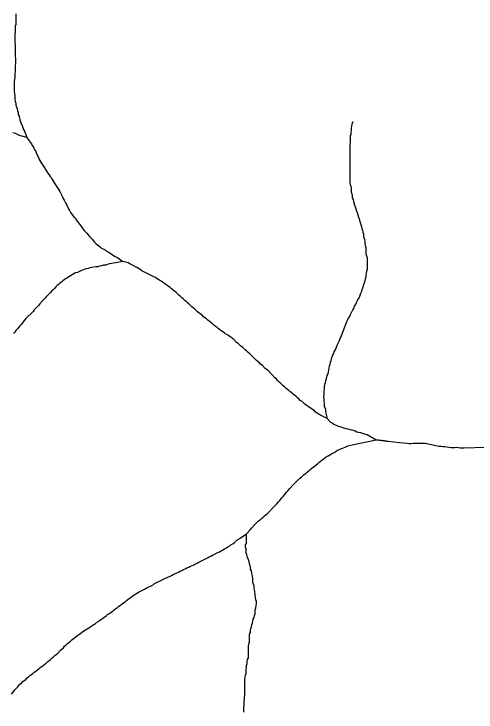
# Model space of a CAD drawing. Extents: x 652.3 to 678, y 7316.9 to 7344.9.
# Drawn here: x 666.71 to 667.998, y 7322.842 to 7324.787 of the extents above; entities that cross this region are included whole.
import ezdxf

# ---------------------------------------------------------------- set-up
doc = ezdxf.new("R2010")
doc.units = 0
doc.header["$LTSCALE"] = 0.032
doc.layers.add('7', color=7, linetype='Continuous', lineweight=25)

msp = doc.modelspace()

# ---------------------------------------------------------------- linework, layer by layer
at = {"layer": '7'}
msp.add_line((667.0132, 7324.0973), (666.9941, 7324.0941), dxfattribs=at)
for points in [[(666.7148, 7324.7872), (666.7148, 7324.7577), (666.7132, 7324.7529), (666.7132, 7324.7362), (666.7124, 7324.7307), (666.7124, 7324.7084), (666.7132, 7324.702), (666.7132, 7324.6686), (666.714, 7324.663), (666.714, 7324.6495), (666.7132, 7324.6439), (666.7132, 7324.6272), (666.7124, 7324.6217), (666.7124, 7324.6105), (666.7116, 7324.6049), (666.7108, 7324.5994), (666.7108, 7324.5715), (666.7116, 7324.566), (666.7124, 7324.5604), (666.7124, 7324.5492), (666.7132, 7324.5437), (666.7156, 7324.5389), (666.7156, 7324.5333), (666.7172, 7324.5286), (666.7188, 7324.523), (666.7196, 7324.5174), (666.722, 7324.5126), (666.722, 7324.5071), (666.7243, 7324.5023), (666.7251, 7324.4967), (666.7267, 7324.492), (666.7283, 7324.4864), (666.7299, 7324.4816), (666.7339, 7324.4737), (666.7379, 7324.4633), (666.7403, 7324.4585), (666.7458, 7324.4426)], [(667.6542, 7324.4862), (667.6529, 7324.4824), (667.6521, 7324.48), (667.6505, 7324.4744), (667.6497, 7324.4689), (667.6497, 7324.4633), (667.6489, 7324.4577), (667.6489, 7324.4522), (667.6473, 7324.4466), (667.6473, 7324.4299), (667.6465, 7324.4243), (667.6465, 7324.3631), (667.6458, 7324.3575), (667.6458, 7324.3408), (667.6465, 7324.3344), (667.6465, 7324.3177), (667.6473, 7324.3121), (667.6489, 7324.3074), (667.6497, 7324.3018), (667.6497, 7324.2906), (667.6521, 7324.2859)], [(666.7458, 7324.4426), (666.7251, 7324.4482), (666.714, 7324.4538), (666.7068, 7324.4561)], [(666.7458, 7324.4426), (666.7522, 7324.4339), (666.7554, 7324.4299), (666.7586, 7324.4251), (666.7609, 7324.4203), (666.7641, 7324.4156), (666.7665, 7324.4108), (666.7697, 7324.406), (666.7721, 7324.4012), (666.7737, 7324.3965), (666.7753, 7324.3917), (666.7785, 7324.3869), (666.78, 7324.3814), (666.7832, 7324.3774), (666.7856, 7324.3726), (666.792, 7324.3631), (666.7952, 7324.3583), (666.8047, 7324.344), (666.8079, 7324.3392), (666.8111, 7324.3344), (666.8143, 7324.3304), (666.8166, 7324.3257), (666.823, 7324.3161), (666.8254, 7324.3113), (666.8349, 7324.297), (666.8381, 7324.2922), (666.8453, 7324.2779), (666.8469, 7324.2731), (666.8501, 7324.2684), (666.8548, 7324.2588), (666.8572, 7324.254), (666.862, 7324.2445), (666.8652, 7324.2397), (666.8676, 7324.2342), (666.8771, 7324.2222), (666.8811, 7324.2182), (666.8835, 7324.2135), (666.8899, 7324.2055), (666.893, 7324.2015), (666.8962, 7324.1968), (666.8994, 7324.192), (666.9058, 7324.184), (666.9097, 7324.18), (666.9129, 7324.1761), (666.9169, 7324.1721), (666.9201, 7324.1673), (666.9241, 7324.1633), (666.928, 7324.1594), (666.9344, 7324.1514), (666.9384, 7324.1474), (666.9424, 7324.1442), (666.9463, 7324.1411), (666.9503, 7324.1379), (666.9543, 7324.1347), (666.9638, 7324.1299), (666.9678, 7324.1267), (666.9726, 7324.1243), (666.9774, 7324.1212), (666.9845, 7324.1164), (666.9917, 7324.1116), (666.9965, 7324.1092), (667.0132, 7324.0973)], [(667.6521, 7324.2859), (667.6529, 7324.2803), (667.6529, 7324.2747), (667.6553, 7324.27), (667.6561, 7324.2644), (667.6593, 7324.2548), (667.6609, 7324.2501), (667.6656, 7324.2357), (667.6672, 7324.231), (667.6704, 7324.2214), (667.672, 7324.2159), (667.6752, 7324.2063), (667.6768, 7324.2007), (667.6784, 7324.1952), (667.68, 7324.1896), (667.6816, 7324.1848), (667.6824, 7324.1792), (667.6839, 7324.1745), (667.6847, 7324.1689), (667.6855, 7324.1633), (667.6871, 7324.1586), (667.6879, 7324.153), (667.6879, 7324.1474), (667.6887, 7324.1419), (667.6903, 7324.1363), (667.6911, 7324.1299), (667.6911, 7324.1188), (667.6927, 7324.1132), (667.6943, 7324.1084), (667.6943, 7324.075), (667.6927, 7324.0702), (667.6911, 7324.0591), (667.6903, 7324.0535), (667.6887, 7324.0488), (667.6879, 7324.0432), (667.6863, 7324.0384), (667.6847, 7324.0328), (667.6816, 7324.0233), (667.68, 7324.0185), (667.6784, 7324.0137), (667.676, 7324.0082), (667.6736, 7324.0026), (667.672, 7323.997), (667.6688, 7323.9923), (667.6664, 7323.9875), (667.6641, 7323.9827), (667.6617, 7323.9779), (667.6585, 7323.9732), (667.6569, 7323.9684), (667.6545, 7323.9636), (667.6473, 7323.9493), (667.645, 7323.9445), (667.6418, 7323.9397), (667.6394, 7323.935), (667.637, 7323.9294), (667.6354, 7323.9238), (667.633, 7323.9191), (667.6314, 7323.9143), (667.629, 7323.9095), (667.6275, 7323.9047), (667.6259, 7323.9), (667.6235, 7323.8952), (667.6219, 7323.8896), (667.6195, 7323.8848), (667.6171, 7323.8793), (667.6155, 7323.8745), (667.6107, 7323.865), (667.6092, 7323.8602), (667.6068, 7323.8554), (667.602, 7323.8459), (667.6004, 7323.8411), (667.598, 7323.8363), (667.5964, 7323.8307), (667.594, 7323.826), (667.5932, 7323.8204), (667.5916, 7323.8156), (667.5901, 7323.8108), (667.5885, 7323.8061), (667.5877, 7323.8005), (667.5869, 7323.7949), (667.5853, 7323.7902), (667.5845, 7323.7846), (667.5821, 7323.7798), (667.5813, 7323.7742), (667.5781, 7323.7647), (667.5773, 7323.7591), (667.5757, 7323.7544), (667.5749, 7323.748), (667.5749, 7323.7424), (667.5741, 7323.7368), (667.5733, 7323.7313), (667.5733, 7323.7257), (667.5726, 7323.7201), (667.5733, 7323.7138), (667.5741, 7323.7082), (667.5749, 7323.7026), (667.5749, 7323.6947), (667.5781, 7323.6859), (667.5781, 7323.6804), (667.5789, 7323.6748), (667.5829, 7323.6597)], [(666.9941, 7324.0941), (666.975, 7324.0909), (666.9702, 7324.0893), (666.9654, 7324.0877), (666.9599, 7324.0869), (666.9543, 7324.0854), (666.9487, 7324.0846), (666.944, 7324.083), (666.9384, 7324.0822), (666.9272, 7324.0806), (666.9217, 7324.0798), (666.9169, 7324.0782), (666.9113, 7324.0766), (666.9058, 7324.075), (666.8962, 7324.0718), (666.8867, 7324.0671), (666.8819, 7324.0655), (666.8723, 7324.0607), (666.8676, 7324.0575), (666.8628, 7324.0551), (666.8588, 7324.0519), (666.854, 7324.0496), (666.8501, 7324.0464), (666.8461, 7324.0432), (666.8421, 7324.04), (666.8381, 7324.0368), (666.8342, 7324.0336), (666.8302, 7324.0305), (666.8262, 7324.0273), (666.823, 7324.0225), (666.819, 7324.0185), (666.8151, 7324.0153), (666.8119, 7324.0114), (666.7999, 7323.9994), (666.7968, 7323.9954), (666.7928, 7323.9915), (666.7896, 7323.9875), (666.7816, 7323.9795), (666.7785, 7323.9748), (666.7665, 7323.9628), (666.7633, 7323.958), (666.7434, 7323.9382), (666.7395, 7323.9342), (666.7299, 7323.9222), (666.7259, 7323.9183), (666.7228, 7323.9135), (666.7196, 7323.9095), (666.7156, 7323.9055), (666.7124, 7323.9008), (666.7084, 7323.8968)], [(667.1142, 7324.0464), (667.1095, 7324.0496), (667.1047, 7324.0527), (667.0999, 7324.0551), (667.0665, 7324.0718), (667.0617, 7324.075), (667.0569, 7324.0782), (667.0522, 7324.0806), (667.0426, 7324.0862), (667.0331, 7324.0909), (667.0283, 7324.0933), (667.0132, 7324.0973)], [(667.5829, 7323.6597), (667.5622, 7323.67), (667.555, 7323.6748), (667.5503, 7323.678), (667.5463, 7323.6819), (667.5423, 7323.6851), (667.5383, 7323.6883), (667.5336, 7323.6907), (667.5296, 7323.6939), (667.5248, 7323.6971), (667.5208, 7323.7002), (667.5169, 7323.7034), (667.5129, 7323.7074), (667.5081, 7323.7106), (667.5041, 7323.7146), (667.5001, 7323.7177), (667.4962, 7323.7209), (667.4922, 7323.7249), (667.4882, 7323.7281), (667.4842, 7323.7313), (667.4803, 7323.7345), (667.4763, 7323.7376), (667.4723, 7323.7408), (667.4683, 7323.744), (667.4643, 7323.748), (667.4604, 7323.7512), (667.4524, 7323.7591), (667.4484, 7323.7623), (667.4444, 7323.7663), (667.4413, 7323.7703), (667.4373, 7323.7734), (667.4293, 7323.7814), (667.4261, 7323.7854), (667.4182, 7323.7933), (667.4142, 7323.7965), (667.4102, 7323.7997), (667.4023, 7323.8077), (667.3983, 7323.8108), (667.3943, 7323.8148), (667.3903, 7323.818), (667.3864, 7323.822), (667.3824, 7323.8252), (667.3665, 7323.8411), (667.3625, 7323.8443), (667.3585, 7323.8482), (667.3545, 7323.8514), (667.3506, 7323.8554), (667.3466, 7323.8586), (667.3426, 7323.8618), (667.3386, 7323.8657), (667.3346, 7323.8689), (667.3307, 7323.8721), (667.3227, 7323.8801), (667.3187, 7323.8833), (667.314, 7323.8864), (667.31, 7323.8896), (667.3052, 7323.8928), (667.3004, 7323.8952), (667.2964, 7323.8984), (667.2917, 7323.9016), (667.2877, 7323.9047), (667.2829, 7323.9079), (667.2789, 7323.9111), (667.275, 7323.9143), (667.271, 7323.9175), (667.2662, 7323.9207), (667.2622, 7323.9246), (667.2583, 7323.9278), (667.2543, 7323.931), (667.2503, 7323.9342), (667.2463, 7323.9374), (667.2423, 7323.9405), (667.2384, 7323.9437), (667.2344, 7323.9477), (667.2296, 7323.9509), (667.2256, 7323.9541), (667.2217, 7323.9573), (667.2177, 7323.9612), (667.2137, 7323.9644), (667.2097, 7323.9684), (667.2057, 7323.9716), (667.1978, 7323.9795), (667.1938, 7323.9827), (667.1898, 7323.9859), (667.1858, 7323.9891), (667.1819, 7323.9931), (667.1779, 7323.9962), (667.1739, 7324.0002), (667.1699, 7324.0034), (667.162, 7324.0114), (667.1572, 7324.0145), (667.1532, 7324.0185), (667.1492, 7324.0217), (667.1453, 7324.0249), (667.1405, 7324.0281), (667.1357, 7324.0313), (667.1317, 7324.0344), (667.127, 7324.0376), (667.123, 7324.0408), (667.1182, 7324.0432), (667.1142, 7324.0464)], [(667.5829, 7323.6597), (667.5924, 7323.6501), (667.5972, 7323.6477), (667.602, 7323.6445), (667.6115, 7323.6398), (667.6211, 7323.6366), (667.6259, 7323.635), (667.6354, 7323.6318), (667.641, 7323.631), (667.6458, 7323.6294), (667.6513, 7323.6286), (667.6609, 7323.6254), (667.6656, 7323.6231), (667.6704, 7323.6215), (667.676, 7323.6207), (667.6871, 7323.6175), (667.6943, 7323.6151), (667.72, 7323.601)], [(667.3585, 7323.3382), (667.3697, 7323.3509), (667.3728, 7323.3557), (667.3808, 7323.3637), (667.384, 7323.3676), (667.388, 7323.3708), (667.3919, 7323.3748), (667.3959, 7323.378), (667.3999, 7323.3812), (667.4039, 7323.3844), (667.4078, 7323.3875), (667.4118, 7323.3915), (667.4158, 7323.3947), (667.4357, 7323.4146), (667.4389, 7323.4186), (667.4429, 7323.4225), (667.446, 7323.4265), (667.45, 7323.4305), (667.4564, 7323.4385), (667.4604, 7323.4424), (667.4699, 7323.4544), (667.4731, 7323.4584), (667.4795, 7323.4663), (667.4874, 7323.4743), (667.4906, 7323.4782), (667.4946, 7323.4814), (667.5065, 7323.4934), (667.5113, 7323.4965), (667.5153, 7323.5005), (667.5192, 7323.5037), (667.5232, 7323.5069), (667.5272, 7323.5109), (667.532, 7323.5141), (667.5359, 7323.518), (667.5399, 7323.5212), (667.5439, 7323.5244), (667.5479, 7323.5276), (667.5519, 7323.5308), (667.5558, 7323.5339), (667.5598, 7323.5371), (667.5638, 7323.5403), (667.5678, 7323.5435), (667.5718, 7323.5467), (667.5757, 7323.5499), (667.5805, 7323.553), (667.5853, 7323.5562), (667.5901, 7323.5586), (667.5948, 7323.5618), (667.6044, 7323.5666), (667.6092, 7323.5698), (667.6187, 7323.5745), (667.6235, 7323.5761), (667.6282, 7323.5785), (667.633, 7323.5801), (667.6402, 7323.5841), (667.6481, 7323.5857), (667.72, 7323.601)], [(667.72, 7323.601), (667.7216, 7323.6008), (667.7232, 7323.6006), (667.7248, 7323.6004), (667.7263, 7323.6002), (667.7279, 7323.6), (667.7295, 7323.5998), (667.7311, 7323.5996), (667.7326, 7323.5994), (667.7342, 7323.5992), (667.7358, 7323.599), (667.7374, 7323.5988), (667.739, 7323.5986), (667.7405, 7323.5984), (667.7421, 7323.5982), (667.7437, 7323.598), (667.7453, 7323.5978), (667.7469, 7323.5976), (667.7484, 7323.5974), (667.75, 7323.5972), (667.7516, 7323.597), (667.7532, 7323.5968), (667.7532, 7323.5968), (667.785, 7323.5928)], [(667.785, 7323.5928), (667.8057, 7323.5912), (667.8113, 7323.5904), (667.8168, 7323.5904), (667.8224, 7323.5912), (667.8574, 7323.5912)], [(667.8574, 7323.5912), (667.894, 7323.5833), (667.894, 7323.5833)], [(667.894, 7323.5833), (667.9004, 7323.5833), (667.9051, 7323.5817), (667.9107, 7323.5817), (667.9163, 7323.5809), (667.9219, 7323.5801), (667.9274, 7323.5793), (667.9386, 7323.5793), (667.9441, 7323.5801), (667.9537, 7323.5785), (667.964, 7323.5785), (668.0253, 7323.5801)], [(666.8039, 7322.9825), (666.8079, 7322.9857), (666.8119, 7322.9889), (666.8159, 7322.9921), (666.8198, 7322.9961), (666.8238, 7322.9992), (666.8278, 7323.0024), (666.8318, 7323.0064), (666.8397, 7323.0144), (666.8437, 7323.0175), (666.8477, 7323.0207), (666.8509, 7323.0255), (666.8548, 7323.0287), (666.8588, 7323.0327), (666.8628, 7323.0358), (666.8668, 7323.039), (666.8708, 7323.043), (666.8747, 7323.0462), (666.8795, 7323.0494), (666.8835, 7323.0526), (666.8875, 7323.0557), (666.8922, 7323.0589), (666.8962, 7323.0621), (666.901, 7323.0653), (666.905, 7323.0685), (666.9097, 7323.0709), (666.9137, 7323.074), (666.9185, 7323.0764), (666.9233, 7323.0796), (666.928, 7323.0828), (666.9328, 7323.086), (666.9368, 7323.0892), (666.9408, 7323.0923), (666.9455, 7323.0947), (666.9495, 7323.0979), (666.9543, 7323.1011), (666.9583, 7323.1043), (666.9631, 7323.1075), (666.967, 7323.1106), (666.971, 7323.1138), (666.9758, 7323.117), (666.9806, 7323.1202), (666.9853, 7323.1234), (666.9893, 7323.1273), (666.9941, 7323.1305), (666.9981, 7323.1337), (667.002, 7323.1369), (667.0068, 7323.1401), (667.0116, 7323.1433), (667.0156, 7323.1464), (667.0195, 7323.1496), (667.0235, 7323.1528), (667.0275, 7323.156), (667.0323, 7323.1592), (667.0363, 7323.1624), (667.041, 7323.1655), (667.045, 7323.1687), (667.0498, 7323.1711), (667.0546, 7323.1743), (667.0593, 7323.1775), (667.0737, 7323.1846), (667.0784, 7323.187), (667.0975, 7323.1966), (667.1015, 7323.1998), (667.1301, 7323.2141), (667.1349, 7323.2157), (667.1492, 7323.2228), (667.154, 7323.2252), (667.1636, 7323.23), (667.1683, 7323.2316), (667.1731, 7323.2348), (667.1779, 7323.2364), (667.1827, 7323.2395), (667.1874, 7323.2411), (667.1922, 7323.2443), (667.197, 7323.2459), (667.2018, 7323.2483), (667.2065, 7323.2507), (667.2113, 7323.2523), (667.2161, 7323.2547), (667.2209, 7323.257), (667.2256, 7323.2594), (667.2495, 7323.2714), (667.2543, 7323.2746), (667.259, 7323.2761), (667.2638, 7323.2793), (667.2781, 7323.2865), (667.2829, 7323.2889), (667.2877, 7323.2913), (667.2925, 7323.2944), (667.2972, 7323.2968), (667.302, 7323.3), (667.3068, 7323.3032), (667.3116, 7323.3056), (667.3155, 7323.3088), (667.3203, 7323.3112), (667.3243, 7323.3143), (667.3315, 7323.3207), (667.3394, 7323.3255), (667.3408, 7323.3269)], [(667.3408, 7323.3269), (667.3585, 7323.3382), (667.3585, 7323.3382)], [(667.3506, 7322.8421), (667.3506, 7322.8425), (667.3506, 7322.8441), (667.3506, 7322.8457), (667.3506, 7322.8473), (667.3506, 7322.8489), (667.3506, 7322.8504), (667.3506, 7322.856), (667.3513, 7322.8616), (667.3513, 7322.8672), (667.3513, 7322.8727), (667.3529, 7322.8775), (667.3529, 7322.8831), (667.3537, 7322.8894), (667.3537, 7322.895), (667.3537, 7322.9006), (667.3537, 7322.9061), (667.3537, 7322.9117), (667.3537, 7322.9173), (667.3537, 7322.9229), (667.3537, 7322.9284), (667.3537, 7322.934), (667.3545, 7322.9396), (667.3553, 7322.9451), (667.3569, 7322.9499), (667.3569, 7322.9555), (667.3569, 7322.961), (667.3577, 7322.9666), (667.3585, 7322.9722), (667.3601, 7322.977), (667.3601, 7322.9825), (667.3609, 7322.9881), (667.3633, 7322.9929), (667.3633, 7322.9984), (667.3633, 7323.004), (667.3633, 7323.0096), (667.3633, 7323.0152), (667.3633, 7323.0207), (667.3641, 7323.0263), (667.3649, 7323.0319), (667.3665, 7323.0366), (667.3665, 7323.0422), (667.3665, 7323.0478), (667.3665, 7323.0533), (667.3665, 7323.0589), (667.3689, 7323.0637), (667.3697, 7323.0693), (667.3704, 7323.0748), (667.372, 7323.0796), (667.3728, 7323.0852), (667.3744, 7323.09), (667.376, 7323.0955), (667.3768, 7323.1011), (667.3792, 7323.1059), (667.38, 7323.1114), (667.3824, 7323.1162), (667.3824, 7323.1218), (667.3824, 7323.1273), (667.384, 7323.1329), (667.3848, 7323.1393), (667.3856, 7323.1449), (667.3856, 7323.1504), (667.384, 7323.1552), (667.3832, 7323.1608), (667.3824, 7323.1663), (667.3824, 7323.1719), (667.3816, 7323.1775), (667.38, 7323.1823), (667.3792, 7323.1878), (667.3792, 7323.1934), (667.3776, 7323.1982), (667.376, 7323.2029), (667.376, 7323.2085), (667.376, 7323.2141), (667.3752, 7323.2196), (667.3736, 7323.2244), (667.3728, 7323.23), (667.372, 7323.2356), (667.3697, 7323.2403), (667.3697, 7323.2459), (667.3681, 7323.2507), (667.3665, 7323.2555), (667.3657, 7323.261), (667.3633, 7323.2658), (667.3617, 7323.2706), (667.3601, 7323.2753), (667.3593, 7323.2809), (667.3569, 7323.2857), (667.3569, 7323.2913), (667.3569, 7323.2968), (667.3553, 7323.3016), (667.3553, 7323.308), (667.3585, 7323.3119), (667.3585, 7323.3382)], [(666.7029, 7322.8918), (666.7124, 7322.9038), (666.7164, 7322.9077), (666.7196, 7322.9117), (666.7236, 7322.9157), (666.7267, 7322.9197), (666.7307, 7322.9229), (666.7347, 7322.9268), (666.7387, 7322.93), (666.7426, 7322.9332), (666.7466, 7322.9372), (666.7506, 7322.9404), (666.7546, 7322.9435), (666.7586, 7322.9467), (666.7625, 7322.9499), (666.7665, 7322.9531), (666.7713, 7322.9563), (666.7753, 7322.9595), (666.7792, 7322.9626), (666.7832, 7322.9658), (666.7872, 7322.969), (666.7912, 7322.9722), (666.796, 7322.9754), (666.7999, 7322.9786), (666.8039, 7322.9825)]]:
    msp.add_lwpolyline(points, dxfattribs=at)

doc.saveas('drawing.dxf')
